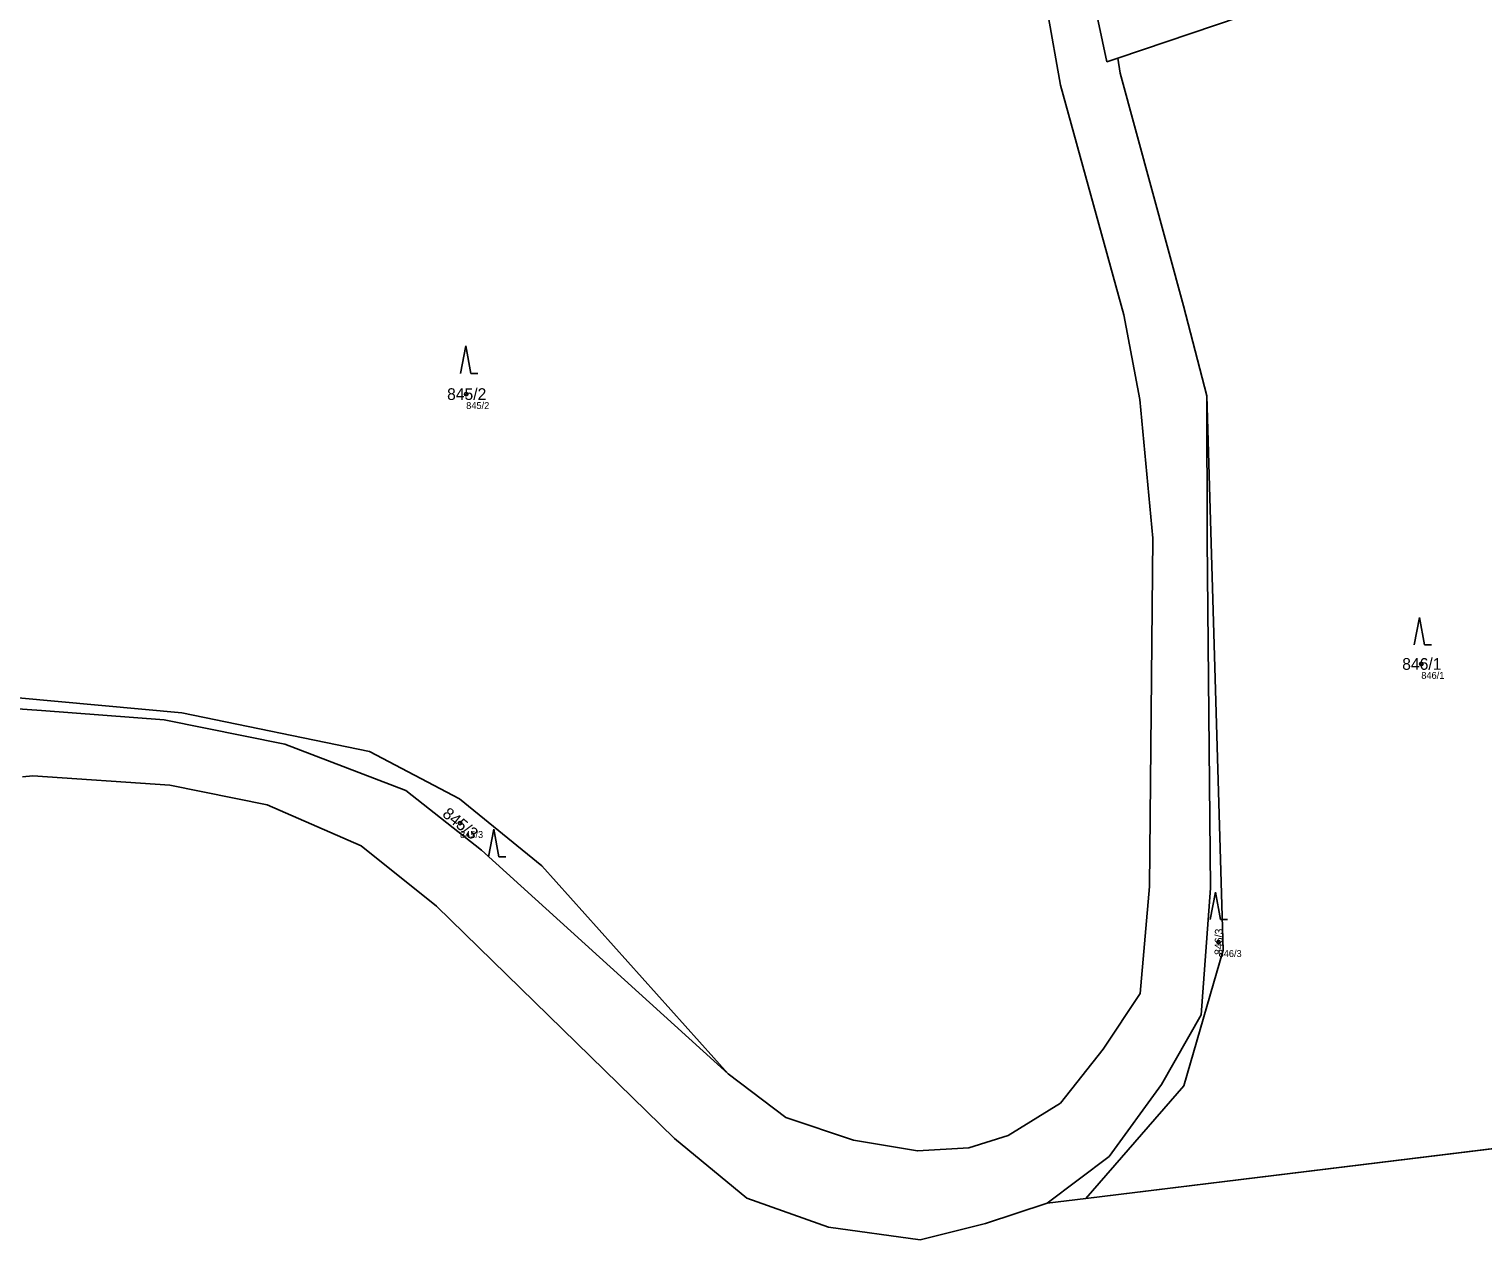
# Model space of a CAD drawing. Extents: x -754731 to -751381, y -1060564 to -1058101.
# Drawn here: x -753358.6 to -753147.7, y -1060563.8 to -1060388.2 of the extents above; entities that cross this region are included whole.
import ezdxf

# ---------------------------------------------------------------- set-up
doc = ezdxf.new("R2010")
doc.units = 0
for name, color, linetype in [('Definiční body', 7, 'Continuous'), ('Hranice parcel', 7, 'Continuous'), ('Parcelní čísla', 7, 'Continuous'), ('Polygon ku', 7, 'Continuous'), ('Polygon parcely', 7, 'Continuous'), ('Značky kultur', 7, 'Continuous')]:
    doc.layers.add(name, color=color, linetype=linetype)

msp = doc.modelspace()

# ---------------------------------------------------------------- linework, layer by layer
at = {"layer": 'Definiční body'}
for centre in [(-753295.18, -1060441.17), (-753156.66, -1060480.3), (-753296.07, -1060503.37), (-753186.06, -1060520.63)]:
    msp.add_circle(centre, 0.25, dxfattribs=at)
at = {"layer": 'Hranice parcel'}
for p, q in [((-753175.93, -1060384.09), (-753200.68, -1060392.46)), ((-753359.52, -1060496.67), (-753358.01, -1060496.53)), ((-753358.01, -1060496.53), (-753338.17, -1060497.89)), ((-753338.17, -1060497.89), (-753324.04, -1060500.72)), ((-753299.49, -1060515.41), (-753264.95, -1060549.11)), ((-753205.33, -1060557.79), (-753084.76, -1060543.05)), ((-753210.93, -1060558.48), (-753205.33, -1060557.79))]:
    msp.add_line(p, q, dxfattribs=at)
for points in [[(-753227.75, -1060326.14), (-753221.22, -1060342.01), (-753214.66, -1060364.42), (-753209, -1060396.4), (-753199.81, -1060429.69), (-753197.49, -1060441.97), (-753195.58, -1060462.04), (-753196.1, -1060512.56), (-753197.44, -1060528.09), (-753202.8, -1060536.15), (-753209.01, -1060543.97), (-753216.57, -1060548.67), (-753222.28, -1060550.48), (-753229.75, -1060550.9), (-753239, -1060549.35), (-753248.82, -1060546.05), (-753257.2, -1060539.72)], [(-753207.93, -1060366.43), (-753202.26, -1060392.99), (-753200.68, -1060392.46)], [(-753200.68, -1060392.46), (-753200.32, -1060394.62), (-753191.17, -1060428.39), (-753187.75, -1060441.43)], [(-753210.93, -1060558.48), (-753201.93, -1060551.71), (-753194.32, -1060541.26), (-753188.58, -1060531.16), (-753187.22, -1060512.8), (-753187.72, -1060462.27), (-753187.75, -1060441.43)], [(-753187.75, -1060441.43), (-753185.38, -1060521.79), (-753191.1, -1060541.49), (-753205.33, -1060557.79)], [(-753383.69, -1060486.76), (-753360.14, -1060485.2), (-753336.44, -1060487.37), (-753309.19, -1060492.99), (-753296.14, -1060499.86), (-753284.23, -1060509.59), (-753257.2, -1060539.72)], [(-753257.2, -1060539.72), (-753292.95, -1060507.29), (-753303.92, -1060498.63), (-753321.48, -1060491.94), (-753338.98, -1060488.41), (-753356.78, -1060487.03), (-753367.88, -1060486.27), (-753383.69, -1060486.76)], [(-753324.04, -1060500.72), (-753310.39, -1060506.65), (-753299.49, -1060515.41)], [(-753264.95, -1060549.11), (-753254.47, -1060557.75), (-753242.64, -1060561.95), (-753229.36, -1060563.81), (-753219.86, -1060561.45), (-753210.93, -1060558.48)]]:
    msp.add_lwpolyline(points, dxfattribs=at)
at = {"layer": 'Polygon ku'}
msp.add_lwpolyline([(-753359.52, -1060496.67), (-753358.01, -1060496.53), (-753338.17, -1060497.89), (-753324.04, -1060500.72), (-753310.39, -1060506.65), (-753299.49, -1060515.41), (-753264.95, -1060549.11), (-753254.47, -1060557.75), (-753242.64, -1060561.95), (-753229.36, -1060563.81), (-753219.86, -1060561.45), (-753210.93, -1060558.48), (-753205.33, -1060557.79), (-753084.76, -1060543.05)], dxfattribs=at)
at = {"layer": 'Polygon parcely'}
for points in [[(-753202.26, -1060392.99), (-753200.68, -1060392.46), (-753175.93, -1060384.09), (-753184.54, -1060358.55), (-753207.93, -1060366.43)], [(-753185.38, -1060521.79), (-753191.1, -1060541.49), (-753205.33, -1060557.79), (-753084.76, -1060543.05), (-753080.29, -1060541.39), (-753097.59, -1060501.25), (-753109.3, -1060478.8), (-753125, -1060476.4), (-753126.23, -1060461.85), (-753127.6, -1060455.4), (-753138.98, -1060387.64), (-753140, -1060384.7), (-753141.8, -1060381.6), (-753144.8, -1060379.08), (-753150.61, -1060375.54), (-753175.93, -1060384.09), (-753200.68, -1060392.46), (-753200.32, -1060394.62), (-753191.17, -1060428.39), (-753187.75, -1060441.43)], [(-753210.93, -1060558.48), (-753205.33, -1060557.79), (-753191.1, -1060541.49), (-753185.38, -1060521.79), (-753187.75, -1060441.43), (-753187.72, -1060462.27), (-753187.22, -1060512.8), (-753188.58, -1060531.16), (-753194.32, -1060541.26), (-753201.93, -1060551.71)], [(-753257.2, -1060539.72), (-753284.23, -1060509.59), (-753296.14, -1060499.86), (-753309.19, -1060492.99), (-753336.44, -1060487.37), (-753360.14, -1060485.2), (-753383.69, -1060486.76), (-753367.88, -1060486.27), (-753356.78, -1060487.03), (-753338.98, -1060488.41), (-753321.48, -1060491.94), (-753303.92, -1060498.63), (-753292.95, -1060507.29)]]:
    msp.add_lwpolyline(points, close=True, dxfattribs=at)
for points in [[(-753214.66, -1060364.42), (-753209, -1060396.4), (-753199.81, -1060429.69), (-753197.49, -1060441.97), (-753195.58, -1060462.04), (-753196.1, -1060512.56), (-753197.44, -1060528.09), (-753202.8, -1060536.15), (-753209.01, -1060543.97), (-753216.57, -1060548.67), (-753222.28, -1060550.48), (-753229.75, -1060550.9), (-753239, -1060549.35), (-753248.82, -1060546.05), (-753257.2, -1060539.72), (-753292.95, -1060507.29), (-753303.92, -1060498.63), (-753321.48, -1060491.94), (-753338.98, -1060488.41), (-753356.78, -1060487.03), (-753367.88, -1060486.27)], [(-753360.14, -1060485.2), (-753336.44, -1060487.37), (-753309.19, -1060492.99), (-753296.14, -1060499.86), (-753284.23, -1060509.59), (-753257.2, -1060539.72), (-753248.82, -1060546.05), (-753239, -1060549.35), (-753229.75, -1060550.9), (-753222.28, -1060550.48), (-753216.57, -1060548.67), (-753209.01, -1060543.97), (-753202.8, -1060536.15), (-753197.44, -1060528.09), (-753196.1, -1060512.56), (-753195.58, -1060462.04), (-753197.49, -1060441.97), (-753199.81, -1060429.69), (-753209, -1060396.4), (-753214.66, -1060364.42)], [(-753187.22, -1060512.8), (-753187.72, -1060462.27), (-753187.75, -1060441.43), (-753191.17, -1060428.39), (-753200.32, -1060394.62), (-753200.68, -1060392.46), (-753202.26, -1060392.99), (-753207.93, -1060366.43)], [(-753359.52, -1060496.67), (-753358.01, -1060496.53), (-753338.17, -1060497.89), (-753324.04, -1060500.72), (-753310.39, -1060506.65), (-753299.49, -1060515.41), (-753264.95, -1060549.11), (-753254.47, -1060557.75), (-753242.64, -1060561.95), (-753229.36, -1060563.81), (-753219.86, -1060561.45), (-753210.93, -1060558.48), (-753201.93, -1060551.71), (-753194.32, -1060541.26), (-753188.58, -1060531.16), (-753187.22, -1060512.8)]]:
    msp.add_lwpolyline(points, dxfattribs=at)
at = {"layer": 'Značky kultur'}
for p, q in [((-753295.25, -1060434.19), (-753296, -1060438.19)), ((-753294.5, -1060438.19), (-753295.25, -1060434.19)), ((-753294.5, -1060438.19), (-753293.5, -1060438.19)), ((-753156.94, -1060473.54), (-753157.69, -1060477.54)), ((-753156.19, -1060477.54), (-753156.94, -1060473.54)), ((-753156.19, -1060477.54), (-753155.19, -1060477.54)), ((-753291.18, -1060504.26), (-753291.93, -1060508.26)), ((-753290.43, -1060508.26), (-753291.18, -1060504.26)), ((-753290.43, -1060508.26), (-753289.43, -1060508.26)), ((-753186.53, -1060513.37), (-753187.28, -1060517.37)), ((-753185.78, -1060517.37), (-753186.53, -1060513.37)), ((-753185.78, -1060517.37), (-753184.78, -1060517.37))]:
    msp.add_line(p, q, dxfattribs=at)

# ---------------------------------------------------------------- texts
at = {"layer": 'Definiční body'}
for s, p in [('845/2', (-753295.18, -1060443.33)), ('846/1', (-753156.66, -1060482.46)), ('845/3', (-753296.07, -1060505.53)), ('846/3', (-753186.06, -1060522.79))]:
    msp.add_text(s, height=1, dxfattribs=at).set_placement(p)
at = {"layer": 'Parcelní čísla'}
for s, p in [('845/2', (-753297.95, -1060442.02)), ('846/1', (-753159.43, -1060481.15))]:
    msp.add_text(s, height=1.7, dxfattribs=at).set_placement(p)
for s, height, rotation, p in [('845/3', 1.7, 321, (-753298.76, -1060502.28)), ('846/3', 1.139, 89, (-753185.52, -1060522.5))]:
    msp.add_text(s, height=height, rotation=rotation, dxfattribs=at).set_placement(p)

doc.saveas('drawing.dxf')
